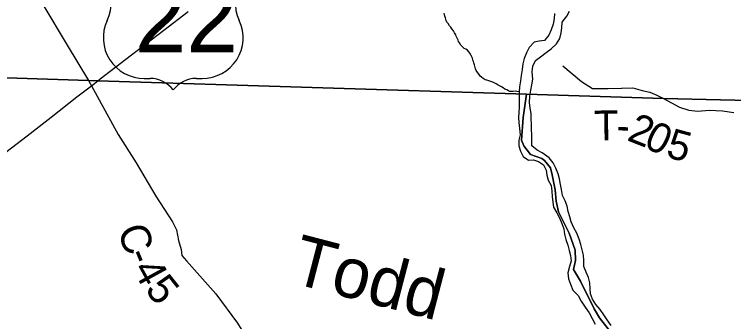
# Model space of a CAD drawing. Extents: x 1310247 to 1664935, y 284496 to 704931.
# Drawn here: x 1525623 to 1532830, y 500197 to 503277 of the extents above; entities that cross this region are included whole.
import ezdxf

# ---------------------------------------------------------------- set-up
doc = ezdxf.new("R2010")
doc.units = 0
for name, color, linetype in [('GM_P_State_Shield', 7, 'Continuous'), ('GM_X_Adjacent_County', 7, 'Continuous'), ('GM_X_Airport_Class_3', 7, 'Continuous'), ('GM_X_Airport_Text_Class_2', 7, 'Continuous'), ('GM_X_City_Street', 7, 'Continuous'), ('GM_X_Corporation', 7, 'Continuous'), ('GM_X_County_Road_Text', 7, 'Continuous'), ('GM_X_County_Subdivision_Text', 7, 'Continuous'), ('GM_X_Minor_River_Text', 7, 'Continuous'), ('GM_X_Township_Road', 7, 'Continuous'), ('GM_X_Township_Subdivision', 7, 'Continuous')]:
    doc.layers.add(name, color=color, linetype=linetype)

msp = doc.modelspace()

# ---------------------------------------------------------------- linework, layer by layer
at = {"layer": 'GM_P_State_Shield'}
msp.add_lwpolyline([(1525536.3, 501895.6), (1525750.4, 502058.1), (1525991.5, 502248.1), (1526249, 502449.6), (1526396, 502562.3), (1526460.8, 502612), (1526483.7, 502629.6), (1526739.2, 502829.2), (1526922.4, 502968.5), (1527120.1, 503119.5), (1527363, 503305.4)], dxfattribs=at)
at = {"layer": 'GM_X_Adjacent_County'}
for points in [[(1546686.4, 513989.1), (1546297.7, 509605.7), (1545822.1, 504298.4), (1545798, 504043.7), (1545352.6, 499330.6), (1543391.6, 498392.7), (1539239.6, 496432), (1537601.9, 499058.4), (1537044, 499954.2), (1536077.6, 501508.1), (1535875.9, 501832.4), (1535555.7, 502352.1), (1532125.8, 502432.2), (1530754.3, 502475.8), (1526460.8, 502612), (1526364.4, 502615.1), (1523999.8, 502690.1), (1523132.5, 502717.6), (1519529.8, 502831.9)], [(1523999.8, 502690.1), (1526364.4, 502615.1), (1526460.8, 502612), (1530754.3, 502475.8), (1530722.5, 502242.7), (1530706, 502015.1), (1530727.7, 501959.7), (1530794.1, 501871), (1530906.9, 501833.5), (1530934.3, 501811.9), (1530993.6, 501739.2), (1531012, 501668.1), (1531041.1, 501517.2), (1531050.2, 501405.8), (1531076.3, 501296.3), (1531183, 501085.3), (1531240.6, 500914.8), (1531247.1, 500810.2), (1531226.2, 500717.8), (1531294.3, 500602.7), (1531431, 500326.1), (1531485.2, 500235.6), (1531581.3, 500112.1)], [(1531581.3, 500112.1), (1531485.2, 500235.6), (1531431, 500326.1), (1531294.3, 500602.7), (1531226.2, 500717.8), (1531247.1, 500810.2), (1531240.6, 500914.8), (1531183, 501085.3), (1531076.3, 501296.3), (1531050.2, 501405.8), (1531041.1, 501517.2), (1531012, 501668.1), (1530993.6, 501739.2), (1530934.3, 501811.9), (1530906.9, 501833.5), (1530794.1, 501871), (1530727.7, 501959.7), (1530706, 502015.1), (1530722.5, 502242.7), (1530754.3, 502475.8), (1532125.8, 502432.2), (1535555.7, 502352.1)]]:
    msp.add_lwpolyline(points, dxfattribs=at)
at = {"layer": 'GM_X_Airport_Class_3'}
for p, q in [((1526924.5, 502635.5), (1526982.5, 502635.5)), ((1527446.5, 502635.5), (1527504.6, 502635.5))]:
    msp.add_line(p, q, dxfattribs=at)
for centre, radius, start, end in [((1526185.8, 503388.7), 406.1, 334.54712, 35.00093), ((1528243.2, 503388.7), 406.1, 144.99907, 205.45288), ((1526920, 503041.5), 406.1, 154.83192, 270.63826), ((1527509.1, 503041.5), 406.1, 269.36174, 25.16808), ((1526982.5, 502345.4), 290, 36.8699, 90), ((1527446.5, 502345.4), 290, 90, 143.1301)]:
    msp.add_arc(centre, radius, start, end, dxfattribs=at)
at = {"layer": 'GM_X_City_Street'}
for points in [[(1531033.9, 503285.1), (1531032.9, 503235), (1531021.6, 503179), (1531000.3, 503121.2), (1530977, 503067.5), (1530935.7, 503016.1), (1530881.1, 503007.2), (1530830.6, 502998.3), (1530781.1, 502945.1), (1530753.8, 502891.4), (1530732.5, 502833.7), (1530717.3, 502779.8), (1530710.1, 502723.7), (1530702.8, 502663.6), (1530695.6, 502609.5), (1530684.3, 502551.5), (1530681.2, 502499.4), (1530682.1, 502447.2), (1530681.1, 502397), (1530682.1, 502346.8), (1530679, 502294.6), (1530675.9, 502244.5), (1530676.9, 502194.3), (1530683.7, 502133.9)], [(1530808.9, 501960.6), (1530808, 502010.8), (1530807.2, 502069.1), (1530804.3, 502123.4), (1530803.3, 502173.6), (1530802.5, 502231.8), (1530801.5, 502282), (1530790.6, 502336.5), (1530785.8, 502394.8), (1530787.1, 502457), (1530798.4, 502517), (1530809.6, 502571), (1530816.8, 502627.1), (1530810.3, 502701.5), (1530817.5, 502757.6), (1530844.8, 502813.2), (1530896, 502852.3), (1530951.3, 502895.3), (1531002.3, 502930.4), (1531055.8, 502983.5), (1531087.1, 503035.1), (1531102.3, 503091), (1531109.4, 503141), (1531110.6, 503199.2), (1531158.2, 503258.5), (1531185.4, 503310.1)], [(1530683.7, 502133.9), (1530690.4, 502069.5), (1530679.2, 502017.5), (1530678, 501959.3), (1530693, 501906.8), (1530722.1, 501852), (1530773.7, 501814.8), (1530824.1, 501817.7), (1530874.1, 501802.6), (1530925.8, 501769.4), (1530950.8, 501716.7), (1530959.8, 501664.3), (1530970.8, 501613.9), (1531002, 501563), (1531006.8, 501504.7), (1531011.7, 501450.4), (1531018.6, 501396), (1531025.6, 501345.7), (1531058.7, 501288.8), (1531085.8, 501236), (1531108.8, 501179.3), (1531127.8, 501126.7), (1531134.8, 501074.3), (1531149.7, 501019.8), (1531168.7, 500963.2), (1531183.7, 500910.7), (1531194.7, 500860.2), (1531203.7, 500805.8), (1531184.3, 500748), (1531168.9, 500686.1), (1531175.7, 500625.7), (1531194.7, 500571.1), (1531219.7, 500512.4), (1531270.9, 500457.1), (1531304, 500402.2), (1531341, 500343.2), (1531382.1, 500286.1), (1531413.1, 500229.2), (1531442.1, 500170.4)], [(1531602.9, 500159), (1531563.8, 500214), (1531530.7, 500264.9), (1531491.5, 500317.9), (1531450.3, 500369), (1531415.1, 500421.9), (1531396.1, 500474.5), (1531393.2, 500526.8), (1531388.3, 500585.1), (1531377.4, 500639.6), (1531352.3, 500692.3), (1531329.4, 500751), (1531328.6, 500809.2), (1531325.7, 500863.5), (1531310.7, 500916), (1531299.7, 500968.5), (1531280.7, 501023.1), (1531257.8, 501083.8), (1531228.7, 501138.6), (1531203.8, 501197.4), (1531188.7, 501247.9), (1531173.7, 501300.4), (1531160.7, 501352.9), (1531141.7, 501407.5), (1531116.7, 501462.2), (1531105.8, 501520.7), (1531096.8, 501573.1), (1531085.9, 501627.5), (1531070.9, 501680.1), (1531049.9, 501736.7), (1531020.8, 501789.5), (1530981.6, 501840.6), (1530912.1, 501888.2), (1530860.3, 501915.4), (1530808.9, 501960.6)]]:
    msp.add_lwpolyline(points, dxfattribs=at)
at = {"layer": 'GM_X_County_Road_Text'}
for points in [[(1524141.3, 511024.7), (1525122.1, 509308.6), (1525146.1, 509128.8), (1525169.5, 508885.6), (1525373.3, 508224.3), (1525390.6, 508161.9), (1525385.2, 508053.8), (1524570.6, 506642.9), (1524525.4, 506547.2), (1524516.5, 506473.2), (1524550.6, 506152.1), (1524539.1, 506036), (1524499.3, 505898.2), (1524496.8, 505852.2), (1524642.8, 505511.7), (1525172.8, 504603.6), (1526152.5, 502968.8), (1526364.4, 502615.1), (1526368.8, 502607.8)], [(1526368.8, 502607.8), (1526396, 502562.3)], [(1526396, 502562.3), (1526663.7, 502071.8), (1526842.1, 501790.2), (1527041.7, 501454.3), (1527206.4, 501197), (1527247.3, 501116.2), (1527267.7, 501011.6), (1527294.4, 500918.9), (1527299.5, 500860.7), (1527348.8, 500805.8), (1527642.9, 500474.4), (1527857.3, 500182.3), (1527931.7, 500060.8), (1527986.4, 499931.8), (1527986.8, 499930.7)]]:
    msp.add_lwpolyline(points, dxfattribs=at)
at = {"layer": 'GM_X_County_Subdivision_Text'}
for points in [[(1531118, 502760.6), (1531304.4, 502605.3), (1531415.8, 502533.4), (1531572.4, 502533), (1531707.6, 502536.3)], [(1531707.6, 502536.3), (1531710.9, 502536.4), (1531821.6, 502539.1), (1531913.6, 502515.6), (1531991.7, 502498.4), (1532059.5, 502467.2), (1532125.8, 502432.3), (1532286.6, 502347.4), (1532382.6, 502317.8), (1532470.8, 502306.4), (1532583.4, 502316.7), (1532719.9, 502310.6), (1532832.1, 502292.8)]]:
    msp.add_lwpolyline(points, dxfattribs=at)
at = {"layer": 'GM_X_Minor_River_Text'}
msp.add_lwpolyline([(1530681.2, 502499.4), (1530659.1, 502504.1), (1530640.4, 502506.3), (1530620.2, 502502.8), (1530604.2, 502503.1), (1530588.1, 502503.5), (1530574.2, 502509.9), (1530556.4, 502520.3), (1530538.5, 502528.8), (1530520.8, 502541.3), (1530504.9, 502549.7), (1530491, 502558), (1530471.2, 502568.5), (1530451.4, 502581.1), (1530437.5, 502587.4), (1530415.7, 502598), (1530395.8, 502604.5), (1530375.8, 502611), (1530355.9, 502617.5), (1530342, 502621.8), (1530320.2, 502634.4), (1530304.4, 502646.8), (1530290.7, 502659.2), (1530279, 502673.5), (1530265.3, 502689.9), (1530251.9, 502714.3), (1530244.3, 502732.5), (1530236.9, 502756.8), (1530233.2, 502772.9), (1530227.7, 502791.1), (1530222, 502805.3), (1530218.3, 502819.4), (1530212.8, 502839.6), (1530201.4, 502866), (1530187.9, 502888.4), (1530176.2, 502902.7), (1530162.5, 502917.1), (1530146.7, 502927.5), (1530130.9, 502935.9), (1530113.1, 502950.4), (1530095.5, 502968.8), (1530082, 502991.2), (1530074.3, 503005.5), (1530068.7, 503019.6), (1530057.2, 503044), (1530051.5, 503058.2), (1530045.9, 503072.4), (1530034.3, 503090.7), (1530022.8, 503113), (1530007.2, 503133.5), (1529995.5, 503147.8), (1529983.8, 503162.1), (1529968.3, 503184.6), (1529956.6, 503198.9), (1529951, 503215.1), (1529945.3, 503229.3), (1529941.7, 503243.4), (1529936, 503259.6), (1529932.4, 503275.7), (1529928.8, 503289.8)], dxfattribs=at)

# ---------------------------------------------------------------- texts
at = {"layer": 'GM_X_Airport_Class_3'}
msp.add_text('22', height=696.1, dxfattribs=at).set_placement((1526829.2, 502896.5))
at = {"layer": 'GM_X_Airport_Text_Class_2'}
msp.add_text('Todd', height=500.03, rotation=345.3809, dxfattribs=at).set_placement((1528376.9, 500591.3))
at = {"layer": 'GM_X_Corporation'}
for s in ['0', '/']:
    msp.add_text(s, height=1, dxfattribs=at).set_placement((1527214.2, 503239.1))
msp.add_text('22', height=1, rotation=0.00001, dxfattribs=at).set_placement((1527007.7, 503032.1))
at = {"layer": 'GM_X_Township_Road'}
for s, rotation, p in [('C', 290.42495, (1526650.6, 501112.5)), ('-', 292.61929, (1526741.2, 500869.9)), ('4', 298.63098, (1526803.4, 500725.2)), ('5', 308.52068, (1526923.2, 500515.9))]:
    msp.add_text(s, height=300, rotation=rotation, dxfattribs=at).set_placement(p)
at = {"layer": 'GM_X_Township_Subdivision'}
for s, rotation, p in [('T', 0.63855, (1531433.1, 502012.7)), ('2', 338.40056, (1531750.6, 502018.6)), ('0', 333.95627, (1531916.8, 501953)), ('-', 358.96958, (1531655.2, 502015.2)), ('5', 344.79904, (1532140.7, 501850.1))]:
    msp.add_text(s, height=300, rotation=rotation, dxfattribs=at).set_placement(p)

doc.saveas('drawing.dxf')
